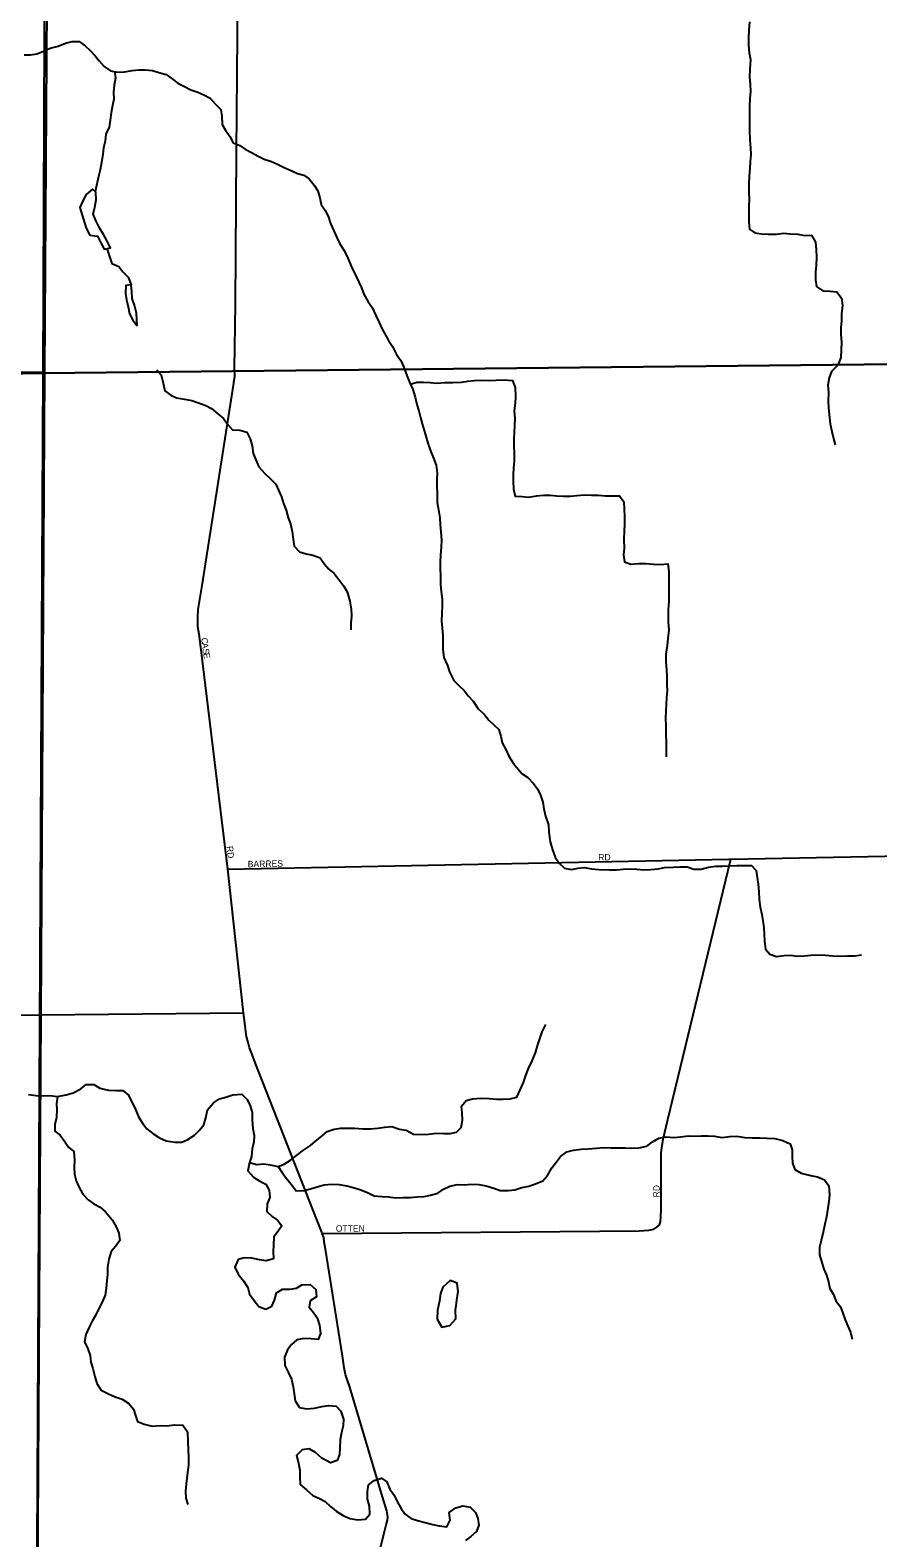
# Model space of a CAD drawing. Extents: x 1857828 to 2277390, y 930619 to 1324581.
# Drawn here: x 2086916 to 2093536, y 1236601 to 1248380 of the extents above; entities that cross this region are included whole.
import ezdxf

# ---------------------------------------------------------------- set-up
doc = ezdxf.new("R2010")
doc.units = 0
for name, color, linetype in [('GM_X_City_Street', 7, 'Continuous'), ('GM_X_City_Street_Text', 7, 'Continuous'), ('GM_X_Corporation', 7, 'Continuous'), ('GM_X_Minor_Lake', 7, 'Continuous'), ('GM_X_Minor_River', 7, 'Continuous'), ('GM_X_Township', 7, 'Continuous')]:
    doc.layers.add(name, color=color, linetype=linetype)

msp = doc.modelspace()

# ---------------------------------------------------------------- linework, layer by layer
at = {"layer": 'GM_X_City_Street'}
for points in [[(2088507, 1245631), (2088514, 1245674), (2088513, 1245740), (2088519, 1246234), (2088528, 1247430), (2088533, 1248033), (2088556, 1250893)], [(2089428, 1235610), (2089678, 1236631), (2089696, 1236703), (2089706, 1236739), (2089710, 1236764), (2089708, 1236782), (2089702, 1236812), (2089669, 1236922), (2089414, 1237778), (2089392, 1237838), (2089379, 1237878), (2089369, 1237930), (2089355, 1238023), (2089222, 1238857), (2089212, 1238913), (2089210, 1238947), (2089197, 1238980), (2089193, 1238990), (2089153, 1239094), (2088677, 1240308), (2088651, 1240378), (2088630, 1240430), (2088618, 1240472), (2088606, 1240518), (2088582, 1240704), (2088459, 1241825), (2088252, 1243538), (2088236, 1243661), (2088227, 1243717), (2088225, 1243755), (2088227, 1243795), (2088229, 1243855), (2088260, 1244040), (2088506, 1245623), (2088507, 1245629), (2088507, 1245631)], [(2092372, 1241902), (2092389, 1241902), (2095598, 1241965)], [(2088459, 1241825), (2092372, 1241902), (2092372, 1241902)], [(2089197, 1238980), (2091673, 1239000), (2091749, 1239005), (2091787, 1239013), (2091809, 1239027), (2091831, 1239047), (2091839, 1239071), (2091844, 1239160), (2091843, 1239567), (2091845, 1239609), (2091849, 1239647), (2091859, 1239715), (2091896, 1239869), (2092389, 1241902)], [(2085423, 1241541), (2085809, 1241206), (2085878, 1241148), (2085916, 1241118), (2085971, 1241078), (2086035, 1241034), (2086414, 1240799), (2086489, 1240753), (2086517, 1240737), (2086553, 1240720), (2086587, 1240704), (2086622, 1240692), (2086662, 1240684), (2086738, 1240684), (2086996, 1240687)], [(2086996, 1240687), (2086999, 1240687), (2088582, 1240704)]]:
    msp.add_lwpolyline(points, dxfattribs=at)
at = {"layer": 'GM_X_Corporation'}
for points in [[(2087103, 1267527), (2087019, 1245699), (2077086, 1245535)], [(2077086, 1245535), (2087019, 1245699), (2086892, 1221273)]]:
    msp.add_lwpolyline(points, dxfattribs=at)
for points in [[(2087103, 1267527), (2100292, 1267571), (2105566, 1267515), (2113972, 1267511), (2113971, 1267404), (2113930, 1250070), (2113906, 1245909), (2107567, 1245843), (2100580, 1245842), (2087019, 1245699)], [(2113906, 1245909), (2113891, 1243217), (2113849, 1234218), (2113829, 1229946), (2113745, 1221267), (2112015, 1221289), (2108463, 1221312), (2108436, 1221319), (2108389, 1221316), (2108204, 1221319), (2095839, 1221295), (2094009, 1221306), (2090317, 1221330), (2090283, 1221330), (2090250, 1221330), (2087937, 1221318), (2086892, 1221273), (2087019, 1245699), (2100580, 1245842), (2107567, 1245843)]]:
    msp.add_lwpolyline(points, close=True, dxfattribs=at)
at = {"layer": 'GM_X_Minor_Lake'}
for points in [[(2087402, 1247137), (2087402, 1247137), (2087354, 1247096), (2087328, 1247047), (2087305, 1246995), (2087322, 1246935), (2087355, 1246832)], [(2087402, 1247137), (2087402, 1247137), (2087354, 1247096), (2087328, 1247047), (2087305, 1246995), (2087322, 1246935), (2087355, 1246832)], [(2087355, 1246832), (2087382, 1246779), (2087442, 1246769), (2087469, 1246719), (2087494, 1246669), (2087544, 1246678), (2087515, 1246736), (2087488, 1246784), (2087461, 1246830), (2087433, 1246888), (2087408, 1246942), (2087421, 1246996), (2087431, 1247055), (2087430, 1247115), (2087402, 1247137)], [(2087355, 1246833), (2087382, 1246779), (2087442, 1246769), (2087469, 1246719), (2087494, 1246669), (2087544, 1246678), (2087515, 1246736), (2087488, 1246784), (2087461, 1246830), (2087433, 1246888), (2087408, 1246942), (2087421, 1246996), (2087431, 1247055), (2087430, 1247115), (2087402, 1247137)], [(2087706, 1246390), (2087664, 1246386), (2087660, 1246326), (2087669, 1246273), (2087682, 1246219), (2087693, 1246163), (2087717, 1246115), (2087752, 1246069)], [(2087752, 1246069), (2087747, 1246170), (2087732, 1246230), (2087713, 1246284), (2087711, 1246336), (2087706, 1246390)], [(2090245, 1238432), (2090248, 1238458), (2090260, 1238526), (2090252, 1238592), (2090196, 1238612), (2090138, 1238560), (2090120, 1238509), (2090112, 1238453)], [(2090112, 1238453), (2090098, 1238381), (2090096, 1238310), (2090131, 1238248), (2090195, 1238259), (2090241, 1238313), (2090237, 1238381), (2090245, 1238432)]]:
    msp.add_lwpolyline(points, dxfattribs=at)
at = {"layer": 'GM_X_Minor_River'}
for points in [[(2092533, 1248444), (2092530, 1248378), (2092525, 1248323), (2092525, 1248263), (2092532, 1248203), (2092541, 1248151), (2092536, 1248076), (2092534, 1248012), (2092539, 1247958), (2092542, 1247901), (2092536, 1247845), (2092535, 1247785), (2092534, 1247726), (2092533, 1247652), (2092535, 1247596), (2092536, 1247523), (2092541, 1247461), (2092544, 1247405), (2092540, 1247353), (2092537, 1247300), (2092532, 1247240), (2092528, 1247180), (2092529, 1247115), (2092532, 1247059), (2092530, 1247003), (2092529, 1246934), (2092528, 1246882), (2092535, 1246826), (2092575, 1246796), (2092627, 1246789), (2092680, 1246785), (2092744, 1246786), (2092800, 1246793), (2092852, 1246789), (2092911, 1246786), (2092963, 1246776), (2093017, 1246777), (2093050, 1246723), (2093055, 1246667), (2093056, 1246603), (2093054, 1246544), (2093049, 1246488), (2093050, 1246428), (2093056, 1246377), (2093107, 1246344), (2093165, 1246340), (2093216, 1246335), (2093252, 1246287), (2093259, 1246229), (2093252, 1246163), (2093252, 1246108), (2093247, 1246054), (2093248, 1246002), (2093252, 1245941), (2093251, 1245881), (2093248, 1245823), (2093224, 1245762), (2093173, 1245713), (2093155, 1245663), (2093146, 1245605), (2093151, 1245548), (2093149, 1245482), (2093150, 1245428)], [(2086869, 1248186), (2086919, 1248187), (2086969, 1248195), (2087021, 1248216), (2087073, 1248239), (2087135, 1248255), (2087193, 1248278), (2087245, 1248291), (2087299, 1248291), (2087346, 1248258), (2087384, 1248222), (2087423, 1248180), (2087454, 1248140), (2087494, 1248097), (2087545, 1248063), (2087599, 1248052), (2087652, 1248054), (2087712, 1248065), (2087764, 1248069), (2087814, 1248070), (2087871, 1248065), (2087921, 1248049), (2087979, 1248032), (2088026, 1248000), (2088069, 1247966), (2088117, 1247941), (2088170, 1247913), (2088226, 1247894), (2088273, 1247874), (2088321, 1247848), (2088362, 1247803), (2088405, 1247759), (2088413, 1247707), (2088416, 1247643), (2088441, 1247599), (2088475, 1247549), (2088502, 1247499), (2088555, 1247479), (2088595, 1247450), (2088646, 1247424), (2088696, 1247394), (2088745, 1247373), (2088801, 1247353), (2088848, 1247332), (2088904, 1247304), (2088959, 1247281), (2089005, 1247261), (2089054, 1247248), (2089096, 1247218), (2089135, 1247170), (2089162, 1247124), (2089178, 1247070), (2089189, 1247018), (2089220, 1246970), (2089244, 1246926), (2089263, 1246870), (2089288, 1246812), (2089309, 1246764), (2089331, 1246716), (2089366, 1246662), (2089391, 1246612), (2089411, 1246566), (2089430, 1246518), (2089455, 1246474)], [(2087574, 1248057), (2087582, 1248007), (2087573, 1247951), (2087567, 1247896), (2087570, 1247840), (2087560, 1247790), (2087549, 1247735), (2087540, 1247677), (2087534, 1247623), (2087507, 1247568), (2087503, 1247512), (2087488, 1247461), (2087483, 1247411), (2087473, 1247347), (2087462, 1247288), (2087451, 1247236), (2087424, 1247119)], [(2087515, 1246673), (2087553, 1246558), (2087608, 1246534), (2087640, 1246492), (2087683, 1246450), (2087706, 1246390)], [(2089455, 1246474), (2089484, 1246412), (2089504, 1246366), (2089521, 1246318), (2089556, 1246258), (2089587, 1246212), (2089617, 1246150), (2089642, 1246096), (2089663, 1246050), (2089687, 1246006), (2089714, 1245956), (2089745, 1245909), (2089778, 1245847), (2089810, 1245799), (2089831, 1245751), (2089858, 1245683), (2089879, 1245631), (2089904, 1245573), (2089922, 1245513), (2089935, 1245456), (2089952, 1245406), (2089965, 1245354), (2089977, 1245304), (2090002, 1245226), (2090023, 1245152), (2090042, 1245094), (2090065, 1245036), (2090088, 1244980), (2090094, 1244919), (2090093, 1244869), (2090092, 1244815), (2090096, 1244761), (2090095, 1244690), (2090106, 1244632), (2090115, 1244570), (2090119, 1244518), (2090124, 1244458), (2090129, 1244399), (2090127, 1244341), (2090122, 1244281), (2090119, 1244224), (2090119, 1244174), (2090120, 1244114), (2090121, 1244049), (2090126, 1243995), (2090134, 1243935), (2090135, 1243883), (2090130, 1243826), (2090128, 1243762), (2090135, 1243708), (2090138, 1243650), (2090138, 1243595), (2090139, 1243539), (2090148, 1243479), (2090175, 1243417), (2090191, 1243367), (2090226, 1243299), (2090265, 1243259), (2090306, 1243221), (2090338, 1243178), (2090375, 1243138), (2090416, 1243078), (2090461, 1243036), (2090499, 1242990), (2090538, 1242953), (2090576, 1242915), (2090593, 1242865), (2090602, 1242811), (2090631, 1242759), (2090655, 1242707), (2090690, 1242651), (2090725, 1242609), (2090759, 1242571), (2090802, 1242540), (2090845, 1242496), (2090879, 1242452), (2090902, 1242404), (2090921, 1242348), (2090929, 1242296), (2090942, 1242238), (2090963, 1242171), (2090968, 1242113), (2090977, 1242039), (2090996, 1241975), (2091016, 1241919), (2091047, 1241871), (2091088, 1241833), (2091144, 1241822), (2091196, 1241834), (2091246, 1241839), (2091301, 1241828), (2091357, 1241822), (2091437, 1241821), (2091496, 1241820), (2091548, 1241824), (2091604, 1241827), (2091654, 1241825), (2091709, 1241820), (2091763, 1241823), (2091821, 1241829), (2091871, 1241838)], [(2087905, 1245727), (2087939, 1245687), (2087954, 1245621), (2087969, 1245563), (2088014, 1245527), (2088060, 1245508), (2088122, 1245497), (2088179, 1245487), (2088231, 1245468), (2088288, 1245448), (2088332, 1245424), (2088383, 1245383), (2088426, 1245345), (2088458, 1245301), (2088497, 1245257), (2088553, 1245254), (2088608, 1245239), (2088634, 1245187), (2088649, 1245133), (2088658, 1245072), (2088679, 1245022), (2088703, 1244968), (2088748, 1244915), (2088795, 1244871), (2088834, 1244833), (2088856, 1244785), (2088879, 1244733), (2088894, 1244683), (2088916, 1244629), (2088931, 1244571), (2088950, 1244523), (2088963, 1244463), (2088971, 1244404), (2088978, 1244348), (2089019, 1244305), (2089071, 1244289), (2089124, 1244278), (2089180, 1244258), (2089215, 1244208), (2089249, 1244168), (2089290, 1244135), (2089327, 1244087), (2089366, 1244037), (2089392, 1243993), (2089413, 1243919), (2089422, 1243857), (2089425, 1243805), (2089421, 1243746), (2089420, 1243696)], [(2089886, 1245613), (2089935, 1245629), (2089989, 1245630), (2090040, 1245626), (2090090, 1245623), (2090154, 1245626), (2090216, 1245628), (2090285, 1245631), (2090335, 1245638), (2090385, 1245644), (2090439, 1245645), (2090497, 1245642), (2090556, 1245646), (2090618, 1245649), (2090684, 1245644), (2090703, 1245588), (2090706, 1245515), (2090703, 1245465), (2090697, 1245407), (2090702, 1245346), (2090699, 1245290), (2090695, 1245238), (2090694, 1245187), (2090694, 1245137), (2090695, 1245071), (2090696, 1245013), (2090691, 1244960), (2090689, 1244906), (2090688, 1244856), (2090690, 1244795), (2090705, 1244739), (2090758, 1244736), (2090808, 1244732), (2090870, 1244743), (2090924, 1244746), (2090976, 1244748), (2091027, 1244743), (2091081, 1244740), (2091135, 1244740), (2091185, 1244745), (2091246, 1244749), (2091300, 1244748), (2091354, 1244747), (2091406, 1244743), (2091467, 1244742), (2091519, 1244742), (2091552, 1244696), (2091556, 1244640), (2091559, 1244578), (2091558, 1244520), (2091556, 1244465), (2091553, 1244403), (2091556, 1244333), (2091551, 1244280), (2091557, 1244226), (2091606, 1244209), (2091666, 1244213), (2091728, 1244214), (2091785, 1244207), (2091837, 1244205), (2091895, 1244210), (2091904, 1244150), (2091904, 1244093), (2091903, 1244025), (2091904, 1243965), (2091905, 1243915), (2091899, 1243854), (2091900, 1243804), (2091900, 1243754), (2091903, 1243695), (2091896, 1243627), (2091891, 1243573), (2091881, 1243506), (2091880, 1243444), (2091887, 1243384), (2091888, 1243327), (2091888, 1243269), (2091891, 1243219), (2091887, 1243165), (2091884, 1243114), (2091881, 1243062), (2091877, 1243006), (2091880, 1242943), (2091881, 1242871), (2091882, 1242821), (2091882, 1242761), (2091883, 1242702)], [(2093150, 1245428), (2093155, 1245376), (2093164, 1245305), (2093176, 1245245), (2093191, 1245189), (2093202, 1245139)], [(2091871, 1241838), (2091938, 1241841), (2091990, 1241843), (2092046, 1241844), (2092100, 1241824), (2092157, 1241825), (2092213, 1241842), (2092269, 1241848), (2092321, 1241849), (2092377, 1241850), (2092436, 1241854), (2092494, 1241855), (2092550, 1241855), (2092585, 1241814), (2092593, 1241761), (2092602, 1241707), (2092607, 1241647), (2092610, 1241591), (2092616, 1241529), (2092629, 1241472), (2092638, 1241422), (2092646, 1241368), (2092649, 1241314), (2092652, 1241262), (2092660, 1241201), (2092693, 1241160), (2092744, 1241144), (2092804, 1241151), (2092856, 1241153), (2092906, 1241146), (2092962, 1241149), (2093013, 1241153), (2093075, 1241156), (2093127, 1241152), (2093185, 1241149), (2093244, 1241146), (2093298, 1241148), (2093356, 1241149), (2093408, 1241155)], [(2088630, 1239533), (2088687, 1239517), (2088741, 1239522), (2088791, 1239516), (2088852, 1239503), (2088900, 1239520), (2088949, 1239552), (2088997, 1239589), (2089051, 1239630), (2089105, 1239665), (2089144, 1239699), (2089194, 1239740), (2089236, 1239775), (2089290, 1239793), (2089340, 1239802), (2089394, 1239802), (2089449, 1239801), (2089517, 1239796), (2089575, 1239796), (2089631, 1239803), (2089686, 1239810), (2089742, 1239814), (2089800, 1239795), (2089853, 1239785), (2089911, 1239756), (2089974, 1239751), (2090028, 1239755), (2090090, 1239762), (2090146, 1239761), (2090197, 1239759), (2090247, 1239770), (2090282, 1239806), (2090292, 1239863), (2090291, 1239921), (2090286, 1239973), (2090322, 1240018), (2090370, 1240032), (2090436, 1240035), (2090501, 1240034), (2090559, 1240028), (2090609, 1240029), (2090665, 1240030), (2090717, 1240044), (2090743, 1240101), (2090768, 1240159), (2090786, 1240212), (2090807, 1240268), (2090837, 1240327), (2090864, 1240390), (2090879, 1240446), (2090897, 1240500), (2090914, 1240553), (2090944, 1240612)], [(2086904, 1240066), (2086964, 1240057), (2087019, 1240055), (2087071, 1240056), (2087129, 1240048), (2087197, 1240063), (2087251, 1240078), (2087311, 1240109), (2087353, 1240143), (2087413, 1240142), (2087460, 1240114), (2087528, 1240099), (2087585, 1240096), (2087639, 1240096), (2087684, 1240059), (2087708, 1240011), (2087735, 1239961), (2087762, 1239889), (2087793, 1239841), (2087827, 1239797), (2087874, 1239759), (2087927, 1239726), (2087979, 1239704), (2088046, 1239693), (2088100, 1239692)], [(2088100, 1239692), (2088148, 1239714), (2088200, 1239747), (2088237, 1239783), (2088273, 1239828), (2088288, 1239883), (2088300, 1239945), (2088347, 1240000), (2088395, 1240030), (2088445, 1240045), (2088499, 1240062), (2088569, 1240067), (2088612, 1240025), (2088635, 1239975), (2088650, 1239923), (2088650, 1239866), (2088655, 1239798), (2088666, 1239744), (2088662, 1239694), (2088651, 1239639), (2088644, 1239581), (2088630, 1239533)], [(2087129, 1240048), (2087122, 1239994), (2087124, 1239944), (2087121, 1239884), (2087108, 1239831), (2087108, 1239779), (2087151, 1239747), (2087184, 1239701), (2087216, 1239652), (2087257, 1239620), (2087262, 1239554), (2087260, 1239495), (2087263, 1239443), (2087276, 1239391), (2087296, 1239343), (2087329, 1239285), (2087370, 1239241), (2087413, 1239210), (2087463, 1239184), (2087504, 1239148), (2087557, 1239086), (2087587, 1239031), (2087608, 1238981), (2087617, 1238924), (2087583, 1238876), (2087550, 1238837), (2087532, 1238779), (2087521, 1238716), (2087520, 1238658), (2087516, 1238608), (2087509, 1238551), (2087501, 1238497), (2087476, 1238438), (2087451, 1238388), (2087427, 1238339), (2087401, 1238295), (2087376, 1238246), (2087352, 1238190), (2087341, 1238133), (2087368, 1238077), (2087385, 1238027), (2087391, 1237973), (2087406, 1237925), (2087421, 1237861), (2087437, 1237807), (2087472, 1237755), (2087529, 1237727), (2087579, 1237704), (2087636, 1237684), (2087686, 1237651), (2087723, 1237607), (2087740, 1237557), (2087754, 1237509), (2087807, 1237489), (2087869, 1237474), (2087932, 1237479), (2087982, 1237475), (2088044, 1237484), (2088108, 1237481), (2088145, 1237429), (2088148, 1237351), (2088151, 1237292), (2088154, 1237226), (2088154, 1237168), (2088145, 1237111), (2088138, 1237045), (2088129, 1236968), (2088131, 1236912), (2088148, 1236862)], [(2088852, 1239503), (2088888, 1239451), (2088921, 1239405), (2088964, 1239351), (2088994, 1239312), (2089055, 1239316), (2089105, 1239327), (2089159, 1239344), (2089213, 1239358), (2089269, 1239363), (2089329, 1239362), (2089390, 1239352), (2089450, 1239335), (2089499, 1239321), (2089555, 1239296), (2089602, 1239274), (2089662, 1239267), (2089716, 1239265), (2089771, 1239258), (2089827, 1239259), (2089883, 1239261), (2089935, 1239264), (2089993, 1239268), (2090044, 1239279), (2090100, 1239294), (2090145, 1239324), (2090193, 1239349), (2090254, 1239362), (2090306, 1239360), (2090364, 1239365), (2090420, 1239362), (2090477, 1239350), (2090537, 1239333), (2090586, 1239315), (2090648, 1239314), (2090702, 1239321), (2090756, 1239337), (2090810, 1239348), (2090862, 1239367), (2090920, 1239391), (2090956, 1239432), (2090989, 1239493), (2091027, 1239539), (2091059, 1239580), (2091108, 1239616), (2091160, 1239631), (2091219, 1239638), (2091275, 1239640), (2091339, 1239645), (2091393, 1239650), (2091450, 1239648), (2091506, 1239647), (2091564, 1239648), (2091616, 1239646), (2091671, 1239647), (2091733, 1239660), (2091776, 1239696), (2091826, 1239723), (2091884, 1239734), (2091943, 1239728), (2091997, 1239735), (2092055, 1239742), (2092107, 1239740), (2092158, 1239741), (2092210, 1239743), (2092260, 1239740), (2092319, 1239728), (2092381, 1239737), (2092435, 1239738), (2092497, 1239728), (2092558, 1239727), (2092616, 1239726), (2092672, 1239724), (2092732, 1239721), (2092793, 1239706), (2092852, 1239680), (2092866, 1239632), (2092867, 1239580), (2092871, 1239528), (2092888, 1239479), (2092937, 1239450), (2093009, 1239431), (2093066, 1239421), (2093120, 1239398), (2093153, 1239352), (2093158, 1239281), (2093154, 1239231), (2093145, 1239177), (2093134, 1239110), (2093122, 1239052), (2093109, 1238988), (2093094, 1238925), (2093080, 1238871), (2093081, 1238812), (2093100, 1238752), (2093114, 1238700), (2093135, 1238652), (2093150, 1238600), (2093162, 1238550), (2093191, 1238502), (2093208, 1238452)], [(2088630, 1239533), (2088617, 1239468), (2088660, 1239418), (2088710, 1239387), (2088757, 1239363), (2088783, 1239317), (2088788, 1239259), (2088767, 1239211), (2088765, 1239150), (2088806, 1239112), (2088847, 1239083), (2088881, 1239039), (2088854, 1238996), (2088820, 1238952), (2088817, 1238887), (2088815, 1238837), (2088816, 1238781), (2088760, 1238764), (2088708, 1238772), (2088647, 1238785), (2088589, 1238790), (2088541, 1238776), (2088515, 1238715), (2088542, 1238661), (2088583, 1238610), (2088616, 1238558), (2088628, 1238506), (2088667, 1238456), (2088702, 1238408), (2088756, 1238388), (2088804, 1238411), (2088824, 1238459), (2088839, 1238516), (2088887, 1238543), (2088943, 1238545), (2088996, 1238552), (2089039, 1238578), (2089104, 1238581), (2089146, 1238541), (2089153, 1238485), (2089103, 1238453), (2089096, 1238402), (2089128, 1238362), (2089157, 1238320), (2089176, 1238262), (2089185, 1238198), (2089165, 1238150), (2089111, 1238157), (2089053, 1238159), (2089000, 1238148), (2088957, 1238111), (2088925, 1238069), (2088902, 1238012), (2088904, 1237948), (2088935, 1237890), (2088958, 1237840), (2088969, 1237782), (2088977, 1237726), (2088986, 1237671), (2089019, 1237619), (2089075, 1237608), (2089137, 1237615), (2089193, 1237627), (2089248, 1237636), (2089306, 1237629), (2089343, 1237591), (2089363, 1237529), (2089360, 1237477), (2089349, 1237424), (2089337, 1237370), (2089334, 1237303), (2089331, 1237253), (2089315, 1237205), (2089263, 1237188), (2089194, 1237223), (2089144, 1237269), (2089095, 1237297), (2089041, 1237290), (2088997, 1237245), (2089010, 1237195), (2089023, 1237131), (2089023, 1237081), (2089026, 1237017), (2089075, 1236975), (2089124, 1236931), (2089172, 1236912), (2089220, 1236886), (2089263, 1236846), (2089306, 1236809), (2089360, 1236775), (2089413, 1236752), (2089475, 1236742), (2089534, 1236747), (2089569, 1236785), (2089567, 1236848), (2089552, 1236904), (2089551, 1236962), (2089558, 1237016), (2089604, 1237049), (2089660, 1237068), (2089701, 1237038)], [(2093208, 1238452), (2093245, 1238406), (2093263, 1238356), (2093282, 1238304), (2093301, 1238256), (2093323, 1238208), (2093336, 1238154)], [(2089701, 1237038), (2089726, 1236982), (2089758, 1236934), (2089785, 1236880), (2089816, 1236826), (2089845, 1236785), (2089893, 1236753), (2089942, 1236737), (2090002, 1236722), (2090060, 1236705), (2090111, 1236695), (2090171, 1236686), (2090197, 1236740), (2090188, 1236798), (2090240, 1236835), (2090296, 1236852), (2090352, 1236840), (2090393, 1236799), (2090413, 1236751), (2090420, 1236700), (2090403, 1236650), (2090357, 1236611), (2090315, 1236581)]]:
    msp.add_lwpolyline(points, dxfattribs=at)
at = {"layer": 'GM_X_Township'}
for points in [[(2087207, 1272976), (2087146, 1263573), (2087114, 1258313), (2087102, 1256895), (2087055, 1249807), (2087028, 1245707), (2084541, 1245679)], [(2084541, 1245679), (2087028, 1245707), (2086999, 1240687), (2086949, 1232245), (2086945, 1231598), (2086907, 1225123)]]:
    msp.add_lwpolyline(points, dxfattribs=at)

# ---------------------------------------------------------------- texts
at = {"layer": 'GM_X_City_Street_Text'}
for s, rotation, p in [('C', 275.5221, (2088252, 1243631)), ('A', 275.9129, (2088256, 1243591)), ('S', 279.0791, (2088261, 1243545)), ('E', 280.5388, (2088267, 1243509)), ('RD', 276.018, (2088450, 1242003)), ('RD', 0, (2091353, 1241893)), ('BARRES', 1.0603, (2088616, 1241840)), ('RD', 90, (2091832, 1239261)), ('OTTEN', 0, (2089303, 1238993))]:
    msp.add_text(s, height=50, rotation=rotation, dxfattribs=at).set_placement(p)

doc.saveas('drawing.dxf')
